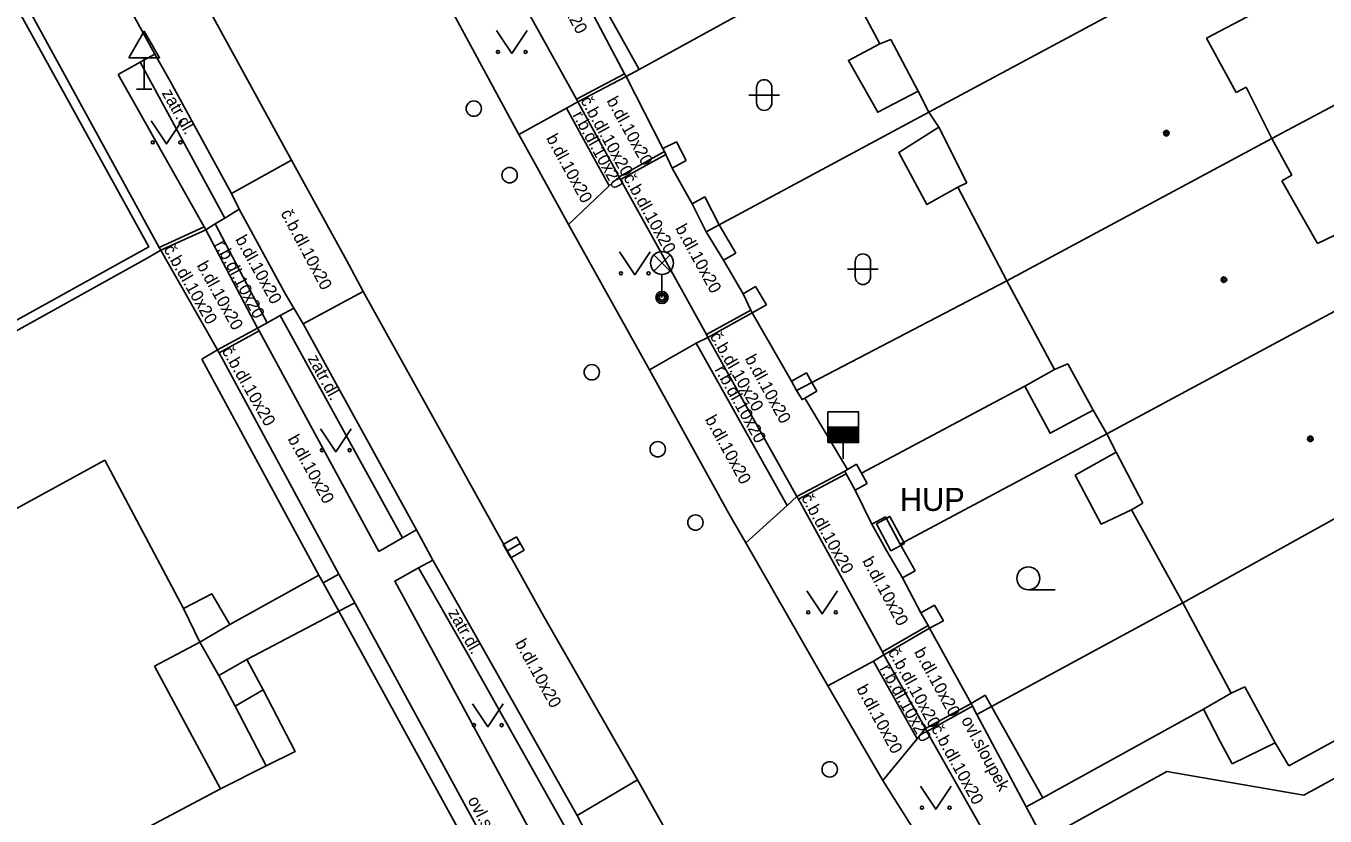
# Model space of a CAD drawing. Extents: x -600309 to -598967, y -1161267 to -1160292.
# Drawn here: x -599896.57 to -599854.19, y -1160537.59 to -1160511.82 of the extents above; entities that cross this region are included whole.
import ezdxf

# ---------------------------------------------------------------- set-up
doc = ezdxf.new("R2010")
doc.units = 0
for name, color, linetype in [('Level 10', 7, 'Continuous'), ('Level 11', 7, 'Continuous'), ('Level 24', 7, 'Continuous'), ('Level 27', 7, 'Continuous'), ('Level 28', 7, 'Continuous'), ('Level 33', 7, 'Continuous'), ('Level 34', 7, 'Continuous'), ('Level 36', 7, 'Continuous'), ('Level 39', 7, 'Continuous'), ('Level 40', 7, 'Continuous'), ('Level 42', 7, 'Continuous'), ('Level 5', 7, 'Continuous'), ('Level 51', 7, 'Continuous'), ('Level 7', 7, 'Continuous'), ('Level 8', 7, 'Continuous')]:
    doc.layers.add(name, color=color, linetype=linetype)

msp = doc.modelspace()

# ---------------------------------------------------------------- linework, layer by layer
at = {"layer": 'Level 10'}
for points in [[(-599895.97, -1160506.17), (-599892.36, -1160512.74), (-599891.86, -1160513.62), (-599889.86, -1160517.29)], [(-599883.06, -1160510.61), (-599880.49, -1160515.36), (-599879.89, -1160516.44), (-599878.87, -1160518.3), (-599876.23, -1160523.04), (-599873.64, -1160527.73)], [(-599887.91, -1160516.2), (-599889.86, -1160517.29)], [(-599887.91, -1160516.2), (-599886.03, -1160519.6), (-599885.57, -1160520.48)], [(-599885.57, -1160520.48), (-599887.53, -1160521.54)], [(-599887.53, -1160521.54), (-599883.83, -1160528.26), (-599883.3, -1160529.25), (-599881.69, -1160532.08), (-599878.59, -1160537.58)], [(-599873.09, -1160528.68), (-599873.64, -1160527.73)], [(-599860.95, -1160547.85), (-599862.92, -1160545.08), (-599865.55, -1160541.29), (-599866.34, -1160540.03), (-599866.88, -1160539.2), (-599868.62, -1160536.43), (-599869.23, -1160535.39), (-599870.41, -1160533.35), (-599873.09, -1160528.68)], [(-599876.62, -1160536.41), (-599878.59, -1160537.58)], [(-599876.62, -1160536.41), (-599875.2, -1160538.95), (-599874.54, -1160540.02)]]:
    msp.add_lwpolyline(points, dxfattribs=at)
at = {"layer": 'Level 11'}
for points in [[(-599894.52, -1160504.12), (-599890.4, -1160511.66), (-599887.91, -1160516.2)], [(-599881.46, -1160509.07), (-599881.41, -1160509.16), (-599878.61, -1160514.21), (-599878.56, -1160514.3)], [(-599867.46, -1160513.95), (-599868.78, -1160514.64), (-599869.74, -1160512.95), (-599868.71, -1160512.4099)], [(-599892.36, -1160512.74), (-599892.84, -1160513.01), (-599893.56, -1160513.41)], [(-599892.84, -1160513.01), (-599890.08, -1160518.09)], [(-599893.56, -1160513.41), (-599890.75, -1160518.38), (-599890.7, -1160518.47)], [(-599877.04, -1160513.38), (-599878.61, -1160514.21)], [(-599876.99, -1160513.47), (-599878.56, -1160514.3)], [(-599878.56, -1160514.3), (-599878.94, -1160514.5)], [(-599878.56, -1160514.3), (-599877.22, -1160516.74)], [(-599878.94, -1160514.5), (-599880.49, -1160515.36)], [(-599878.94, -1160514.5), (-599877.54, -1160517.04)], [(-599866.17, -1160517.08), (-599867.18, -1160517.65), (-599868.09, -1160515.95), (-599866.79, -1160515.13)], [(-599875.74, -1160515.92), (-599877.22, -1160516.74)], [(-599875.7, -1160516.02), (-599877.17, -1160516.83)], [(-599877.54, -1160517.04), (-599877.22, -1160516.74), (-599877.17, -1160516.83), (-599874.37, -1160521.89), (-599874.32, -1160521.98)], [(-599889.86, -1160517.29), (-599889.61, -1160517.8)], [(-599878.87, -1160518.3), (-599877.54, -1160517.04)], [(-599890.7, -1160518.47), (-599890.4, -1160518.28), (-599890.08, -1160518.09), (-599889.61, -1160517.8)], [(-599889.61, -1160517.8), (-599888.1, -1160520.57), (-599887.83, -1160521.03)], [(-599890.75, -1160518.38), (-599892.22, -1160519.05)], [(-599890.7, -1160518.47), (-599892.17, -1160519.14)], [(-599890.7, -1160518.47), (-599889.01, -1160521.68)], [(-599890.4, -1160518.28), (-599888.7, -1160521.51)], [(-599885.57, -1160520.48), (-599879.67, -1160531.08), (-599876.62, -1160536.41)], [(-599885.06, -1160528.96), (-599888.96, -1160521.77), (-599889.01, -1160521.68), (-599888.7, -1160521.51), (-599888.27, -1160521.27), (-599887.83, -1160521.03)], [(-599887.83, -1160521.03), (-599887.53, -1160521.54)], [(-599872.92, -1160521.09), (-599874.37, -1160521.89)], [(-599872.88, -1160521.18), (-599874.32, -1160521.98)], [(-599884.28, -1160528.52), (-599888.27, -1160521.27)], [(-599889.01, -1160521.68), (-599890.32, -1160522.39)], [(-599888.96, -1160521.77), (-599890.27, -1160522.48)], [(-599876.23, -1160523.04), (-599874.7, -1160522.17), (-599874.32, -1160521.98)], [(-599871.42, -1160527.17), (-599874.32, -1160521.98)], [(-599871.74, -1160527.46), (-599874.7, -1160522.17)], [(-599861.75, -1160524.35), (-599863.1599, -1160525.11), (-599863.98, -1160523.57), (-599863.02, -1160523.03)], [(-599863.98, -1160523.57), (-599869.31, -1160526.41)], [(-599860.5, -1160527.61), (-599861.49, -1160528.07), (-599862.34, -1160526.4699), (-599861, -1160525.73)], [(-599869.86, -1160526.34), (-599871.42, -1160527.17)], [(-599869.81, -1160526.43), (-599871.37, -1160527.26)], [(-599871.42, -1160527.17), (-599871.74, -1160527.46), (-599873.09, -1160528.68)], [(-599871.42, -1160527.17), (-599871.37, -1160527.26), (-599868.63, -1160532.24), (-599868.58, -1160532.33), (-599868.92, -1160532.54), (-599870.41, -1160533.35)], [(-599885.06, -1160528.96), (-599884.28, -1160528.52), (-599883.83, -1160528.26)], [(-599879.66, -1160538.92), (-599879.71, -1160538.84), (-599884.54, -1160529.93), (-599883.76, -1160529.5), (-599883.3, -1160529.25)], [(-599883.76, -1160529.5), (-599882.14, -1160532.34), (-599879.05, -1160537.83), (-599878.77, -1160538.37)], [(-599889.92, -1160531.35), (-599887.01, -1160529.74)], [(-599886.87, -1160529.99), (-599886.36, -1160530.91)], [(-599859.35, -1160536.14), (-599854.88, -1160536.91), (-599841.95, -1160529.85)], [(-599889.92, -1160531.35), (-599890.5, -1160530.35), (-599891.43, -1160530.82)], [(-599886.36, -1160530.91), (-599889.36, -1160532.49)], [(-599890.9, -1160531.92), (-599889.92, -1160531.35)], [(-599867.14, -1160531.38), (-599868.63, -1160532.24)], [(-599867.09, -1160531.47), (-599868.58, -1160532.33)], [(-599890.28, -1160533.01), (-599890.9, -1160531.92)], [(-599889.36, -1160532.49), (-599890.28, -1160533.01)], [(-599889.36, -1160532.49), (-599888.83, -1160533.48)], [(-599867.5, -1160535.07), (-599868.92, -1160532.54)], [(-599867.23, -1160534.74), (-599868.58, -1160532.33)], [(-599889.74, -1160534.01), (-599890.28, -1160533.01)], [(-599888.83, -1160533.48), (-599889.74, -1160534.01)], [(-599888.83, -1160533.48), (-599887.79, -1160535.49), (-599888.73, -1160535.95)], [(-599857.25, -1160533.59), (-599858.1599, -1160534.11)], [(-599888.73, -1160535.95), (-599889.74, -1160534.01)], [(-599865.74, -1160533.92), (-599867.23, -1160534.74)], [(-599867.18, -1160534.83), (-599865.69, -1160534.01)], [(-599863.4, -1160537), (-599858.16, -1160534.11)], [(-599858.16, -1160534.11), (-599857.6, -1160535.18), (-599857.22, -1160535.89)], [(-599867.5, -1160535.07), (-599867.23, -1160534.74), (-599867.18, -1160534.83), (-599865.25, -1160538.25)], [(-599868.62, -1160536.43), (-599867.5, -1160535.07)], [(-599857.2199, -1160535.89), (-599855.82, -1160535.2)], [(-599890.2199, -1160536.71), (-599888.73, -1160535.95)], [(-599862.81, -1160538.05), (-599859.35, -1160536.14)], [(-599878.59, -1160537.58), (-599878.32, -1160538.1), (-599877.18, -1160540.05), (-599876.79, -1160540.67)]]:
    msp.add_lwpolyline(points, dxfattribs=at)
at = {"layer": 'Level 24'}
msp.add_lwpolyline([(-599868.8278, -1160528.0592), (-599868.3519, -1160528.9387), (-599867.9122, -1160528.7008), (-599868.3881, -1160527.8213)], close=True, dxfattribs=at)
at = {"layer": 'Level 27'}
msp.add_line((-599880.4437, -1160528.7046), (-599880.8763, -1160528.9554), dxfattribs=at)
msp.add_lwpolyline([(-599880.5691, -1160528.4883), (-599881.0017, -1160528.7391), (-599880.7509, -1160529.1717), (-599880.3183, -1160528.9209)], close=True, dxfattribs=at)
at = {"layer": 'Level 28'}
for p, q in [((-599870.41, -1160524.91), (-599869.41, -1160524.91)), ((-599870.41, -1160524.96), (-599869.41, -1160524.96)), ((-599870.41, -1160525.01), (-599869.41, -1160525.01)), ((-599870.41, -1160525.06), (-599869.41, -1160525.06)), ((-599870.41, -1160525.11), (-599869.41, -1160525.11)), ((-599870.41, -1160525.16), (-599869.41, -1160525.16)), ((-599870.41, -1160525.21), (-599869.41, -1160525.21)), ((-599870.41, -1160525.26), (-599869.41, -1160525.26)), ((-599870.41, -1160525.31), (-599869.41, -1160525.31)), ((-599870.41, -1160525.36), (-599869.41, -1160525.36)), ((-599869.91, -1160525.41), (-599869.91, -1160525.94))]:
    msp.add_line(p, q, dxfattribs=at)
msp.add_lwpolyline([(-599870.41, -1160525.41), (-599869.41, -1160525.41), (-599869.41, -1160524.41), (-599870.41, -1160524.41)], close=True, dxfattribs=at)
for centre in [(-599881.96, -1160514.52), (-599880.79, -1160516.69), (-599878.11, -1160523.12), (-599875.96, -1160525.63), (-599874.73, -1160528.02), (-599870.35, -1160536.07)]:
    msp.add_circle(centre, 0.25, dxfattribs=at)
at = {"layer": 'Level 33'}
for p, q in [((-599876.085, -1160519.82), (-599875.555, -1160519.29)), ((-599876.085, -1160519.29), (-599875.555, -1160519.82)), ((-599875.82, -1160519.93), (-599875.82, -1160520.68))]:
    msp.add_line(p, q, dxfattribs=at)
for centre, radius in [((-599875.82, -1160519.555), 0.375), ((-599875.82, -1160520.68), 0.2), ((-599875.82, -1160520.68), 0.1445), ((-599875.82, -1160520.68), 0.0876)]:
    msp.add_circle(centre, radius, dxfattribs=at)
at = {"layer": 'Level 34'}
for p, q in [((-599892.71, -1160512.862), (-599892.71, -1160513.88)), ((-599892.96, -1160513.88), (-599892.46, -1160513.88))]:
    msp.add_line(p, q, dxfattribs=at)
msp.add_lwpolyline([(-599893.21, -1160512.862), (-599892.21, -1160512.862), (-599892.71, -1160511.996)], close=True, dxfattribs=at)
at = {"layer": 'Level 36'}
for p, q in [((-599872.736, -1160513.826), (-599872.736, -1160514.326)), ((-599872.236, -1160513.826), (-599872.236, -1160514.326)), ((-599872.986, -1160514.076), (-599871.986, -1160514.076)), ((-599869.766, -1160519.756), (-599868.766, -1160519.756)), ((-599869.516, -1160519.506), (-599869.516, -1160520.006)), ((-599869.016, -1160519.506), (-599869.016, -1160520.006)), ((-599863.87, -1160530.215), (-599862.995, -1160530.215))]:
    msp.add_line(p, q, dxfattribs=at)
for points in [[(-599881.22, -1160511.97), (-599880.72, -1160512.72), (-599880.22, -1160511.97)], [(-599892.48, -1160514.92), (-599891.98, -1160515.67), (-599891.48, -1160514.92)], [(-599877.21, -1160519.19), (-599876.71, -1160519.94), (-599876.21, -1160519.19)], [(-599886.96, -1160524.96), (-599886.46, -1160525.71), (-599885.96, -1160524.96)], [(-599871.1, -1160530.25), (-599870.6, -1160531), (-599870.1, -1160530.25)], [(-599882, -1160533.93), (-599881.5, -1160534.68), (-599881, -1160533.93)], [(-599867.39, -1160536.62), (-599866.89, -1160537.37), (-599866.39, -1160536.62)]]:
    msp.add_lwpolyline(points, dxfattribs=at)
for centre, radius in [((-599881.1702, -1160512.6698), 0.05), ((-599880.2708, -1160512.6698), 0.05), ((-599892.4302, -1160515.6198), 0.05), ((-599891.5308, -1160515.6198), 0.05), ((-599877.1602, -1160519.8898), 0.05), ((-599876.2608, -1160519.8898), 0.05), ((-599886.9102, -1160525.6598), 0.05), ((-599886.0108, -1160525.6598), 0.05), ((-599863.8701, -1160529.8399), 0.375), ((-599871.0502, -1160530.9498), 0.05), ((-599870.1508, -1160530.9498), 0.05), ((-599881.9502, -1160534.6298), 0.05), ((-599881.0508, -1160534.6298), 0.05), ((-599867.3402, -1160537.3198), 0.05), ((-599866.4408, -1160537.3198), 0.05)]:
    msp.add_circle(centre, radius, dxfattribs=at)
for centre, start, end in [((-599872.4857, -1160513.8263), 0, 180), ((-599872.4857, -1160514.3263), 180, 0), ((-599869.2657, -1160519.5063), 0, 180), ((-599869.2657, -1160520.0063), 180, 0)]:
    msp.add_arc(centre, 0.25, start, end, dxfattribs=at)
at = {"layer": 'Level 39'}
for centre, radius in [((-599859.37, -1160515.32), 0.09), ((-599859.37, -1160515.32), 0.0398), ((-599857.49, -1160520.1), 0.09), ((-599857.49, -1160520.1), 0.0398), ((-599854.67, -1160525.29), 0.09), ((-599854.67, -1160525.29), 0.0398)]:
    msp.add_circle(centre, radius, dxfattribs=at)
at = {"layer": 'Level 5'}
for points in [[(-599856.9, -1160509.14), (-599867.12, -1160514.63)], [(-599868.71, -1160512.4099), (-599870.15, -1160509.71)], [(-599855.84, -1160511.06), (-599858.06, -1160512.2199)], [(-599868.36, -1160512.26), (-599868.71, -1160512.4099)], [(-599867.46, -1160513.95), (-599868.36, -1160512.26)], [(-599858.06, -1160512.2199), (-599857.09, -1160513.99)], [(-599867.12, -1160514.63), (-599867.46, -1160513.95)], [(-599857.09, -1160513.99), (-599856.77, -1160513.82)], [(-599856.77, -1160513.82), (-599855.93, -1160515.49)], [(-599866.79, -1160515.13), (-599867.12, -1160514.63)], [(-599865.88, -1160516.94), (-599866.79, -1160515.13)], [(-599855.93, -1160515.49), (-599864.57, -1160520.14)], [(-599855.93, -1160515.49), (-599855.28, -1160516.69)], [(-599866.17, -1160517.08), (-599865.88, -1160516.94)], [(-599855.28, -1160516.69), (-599855.6, -1160516.88)], [(-599855.6, -1160516.88), (-599854.44, -1160518.92)], [(-599864.57, -1160520.14), (-599866.17, -1160517.08)], [(-599854.44, -1160518.92), (-599852.18, -1160517.83)], [(-599851.1599, -1160519.67), (-599861.31, -1160525.13)], [(-599863.02, -1160523.03), (-599864.57, -1160520.14)], [(-599862.58, -1160522.84), (-599863.02, -1160523.03)], [(-599861.75, -1160524.35), (-599862.58, -1160522.84)], [(-599861.31, -1160525.13), (-599861.75, -1160524.35)], [(-599861, -1160525.73), (-599861.31, -1160525.13)], [(-599860.14, -1160527.39), (-599861, -1160525.73)], [(-599899.17, -1160528.81), (-599893.99, -1160525.99)], [(-599893.99, -1160525.99), (-599891.43, -1160530.82)], [(-599850.26, -1160525.89), (-599858.83, -1160530.64)], [(-599860.5, -1160527.61), (-599860.14, -1160527.39)], [(-599858.83, -1160530.64), (-599860.5, -1160527.61)], [(-599845.3, -1160530.45), (-599855.37, -1160535.96)], [(-599891.43, -1160530.82), (-599890.9, -1160531.92)], [(-599857.25, -1160533.59), (-599858.83, -1160530.64)], [(-599890.9, -1160531.92), (-599892.37, -1160532.7)], [(-599892.37, -1160532.7), (-599890.2199, -1160536.71)], [(-599856.81, -1160533.38), (-599857.25, -1160533.59)], [(-599855.82, -1160535.2), (-599856.81, -1160533.38)], [(-599855.37, -1160535.96), (-599855.82, -1160535.2)], [(-599890.2199, -1160536.71), (-599897.57, -1160540.6)]]:
    msp.add_lwpolyline(points, dxfattribs=at)
at = {"layer": 'Level 51'}
msp.add_lwpolyline([(-599827.32, -1160500.31), (-599851.12, -1160512.94), (-599855.93, -1160515.49)], dxfattribs=at)
at = {"layer": 'Level 7'}
for points in [[(-599876.57, -1160513.24), (-599878.55, -1160509.67), (-599879.17, -1160508.55), (-599879.47, -1160508.01)], [(-599898.19, -1160508.83), (-599892.56, -1160519.03), (-599897.94, -1160522.01), (-599897.87, -1160522.14)], [(-599892.17, -1160519.14), (-599892.22, -1160519.05), (-599897.95, -1160508.59)], [(-599870.15, -1160509.71), (-599876.57, -1160513.24)], [(-599878.9, -1160509.86), (-599877.04, -1160513.38), (-599876.99, -1160513.47)], [(-599876.57, -1160513.24), (-599876.99, -1160513.47)], [(-599873.95, -1160518.31), (-599867.12, -1160514.63)], [(-599875.79, -1160515.82), (-599875.35, -1160515.6)], [(-599875.35, -1160515.6), (-599875.03, -1160516.21)], [(-599875.79, -1160515.82), (-599875.74, -1160515.92), (-599875.7, -1160516.02), (-599875.49, -1160516.46)], [(-599875.49, -1160516.46), (-599875.03, -1160516.21)], [(-599874.84, -1160517.62), (-599874.42, -1160517.4)], [(-599873.81, -1160519.46), (-599874.38, -1160518.54), (-599874.84, -1160517.62)], [(-599873.95, -1160518.31), (-599874.42, -1160517.4)], [(-599874.38, -1160518.54), (-599873.95, -1160518.31)], [(-599873.41, -1160519.23), (-599873.95, -1160518.31)], [(-599892.61, -1160519.4), (-599897.79, -1160522.27), (-599897.87, -1160522.14)], [(-599892.17, -1160519.14), (-599892.61, -1160519.4)], [(-599873.81, -1160519.46), (-599873.41, -1160519.23)], [(-599873.17, -1160520.56), (-599872.77, -1160520.32)], [(-599872.41, -1160520.92), (-599872.77, -1160520.32)], [(-599870.93, -1160523.45), (-599864.57, -1160520.14)], [(-599873.17, -1160520.56), (-599872.92, -1160521.09), (-599872.88, -1160521.18)], [(-599872.88, -1160521.18), (-599872.41, -1160520.92)], [(-599890.32, -1160522.39), (-599890.83, -1160522.69)], [(-599886.36, -1160529.7), (-599890.27, -1160522.48), (-599890.32, -1160522.39)], [(-599890.83, -1160522.69), (-599887.01, -1160529.74), (-599886.87, -1160529.99)], [(-599871.6, -1160523.41), (-599871.11, -1160523.14)], [(-599870.93, -1160523.45), (-599871.11, -1160523.14)], [(-599871.16, -1160523.96), (-599871.25, -1160524.01), (-599871.43, -1160523.71), (-599871.6, -1160523.41)], [(-599871.43, -1160523.71), (-599870.93, -1160523.45)], [(-599870.77, -1160523.74), (-599870.93, -1160523.45)], [(-599871.16, -1160523.96), (-599870.77, -1160523.74)], [(-599868.05, -1160528.72), (-599861.31, -1160525.13)], [(-599869.77, -1160526.29), (-599869.47, -1160526.12)], [(-599869.13, -1160526.75), (-599869.31, -1160526.41), (-599869.47, -1160526.12)], [(-599869.52, -1160526.96), (-599869.81, -1160526.43), (-599869.86, -1160526.34), (-599869.77, -1160526.29)], [(-599869.52, -1160526.96), (-599869.13, -1160526.75)], [(-599868.98, -1160528.07), (-599868.53, -1160527.83)], [(-599868.05, -1160528.72), (-599868.53, -1160527.83)], [(-599867.98, -1160529.82), (-599868.49, -1160528.95), (-599868.98, -1160528.07)], [(-599867.56, -1160529.59), (-599868.05, -1160528.72)], [(-599867.98, -1160529.82), (-599867.56, -1160529.59)], [(-599886.87, -1160529.99), (-599886.36, -1160529.7)], [(-599885.84, -1160530.64), (-599886.36, -1160530.91)], [(-599886.36, -1160530.91), (-599881.57, -1160539.65)], [(-599880.91, -1160539.68), (-599880.96, -1160539.6), (-599881.09, -1160539.36), (-599885.84, -1160530.64)], [(-599867.38, -1160530.96), (-599866.93, -1160530.72)], [(-599866.64, -1160531.23), (-599866.93, -1160530.72)], [(-599865.07, -1160534.02), (-599858.83, -1160530.64)], [(-599867.38, -1160530.96), (-599867.14, -1160531.38), (-599867.09, -1160531.47)], [(-599867.09, -1160531.47), (-599866.64, -1160531.23)], [(-599865.74, -1160533.92), (-599865.28, -1160533.65)], [(-599865.07, -1160534.02), (-599865.28, -1160533.65)], [(-599865.74, -1160533.92), (-599865.69, -1160534.01), (-599865.55, -1160534.28), (-599863.94, -1160537.29)], [(-599865.55, -1160534.28), (-599865.07, -1160534.02)], [(-599863.4, -1160537), (-599865.07, -1160534.02)], [(-599863.94, -1160537.29), (-599863.4, -1160537)]]:
    msp.add_lwpolyline(points, dxfattribs=at)
at = {"layer": 'Level 8'}
for points in [[(-599876.99, -1160513.47), (-599875.79, -1160515.82)], [(-599875.49, -1160516.46), (-599874.84, -1160517.62)], [(-599892.17, -1160519.14), (-599892, -1160519.43), (-599890.32, -1160522.39)], [(-599873.81, -1160519.46), (-599873.17, -1160520.56)], [(-599872.88, -1160521.18), (-599871.6, -1160523.41)], [(-599871.16, -1160523.96), (-599869.77, -1160526.29)], [(-599869.52, -1160526.96), (-599868.98, -1160528.07)], [(-599885.84, -1160530.64), (-599886.36, -1160529.7)], [(-599867.98, -1160529.82), (-599867.38, -1160530.96)], [(-599867.09, -1160531.47), (-599865.74, -1160533.92)], [(-599863.94, -1160537.29), (-599863.38, -1160538.36)]]:
    msp.add_lwpolyline(points, dxfattribs=at)

# ---------------------------------------------------------------- texts
at = {"layer": 'Level 40'}
for s, height, rotation, p in [('b.dl.10x20', 0.4, 298.8736, (-599879.77, -1160509.96)), ('zatr.dl.', 0.4, 299.60445, (-599892.15, -1160514.01)), ('č.b.dl.10x20', 0.399954, 299, (-599878.49, -1160514.25)), ('b.dl.10x20', 0.4, 299, (-599877.64, -1160514.26)), ('r.b.dl.10x20', 0.400002, 299.00808, (-599878.75, -1160514.73)), ('b.dl.10x20', 0.4, 298.8736, (-599879.61, -1160515.48)), ('č.b.dl.10x20', 0.399948, 299, (-599877.09, -1160516.77)), ('č.b.dl.10x20', 0.399972, 298.09539, (-599888.27, -1160517.93)), ('b.dl.10x20', 0.4, 299.14807, (-599889.75, -1160518.78)), ('b.dl.10x20', 0.4, 298.8736, (-599875.4, -1160518.42)), ('č.b.dl.10x20', 0.399972, 300, (-599892.09, -1160519.1)), ('r.b.dl.10x20', 0.400002, 298, (-599890.42, -1160518.94)), ('b.dl.10x20', 0.4, 299.14807, (-599891.01, -1160519.63)), ('č.b.dl.10x20', 0.399942, 300, (-599874.27, -1160521.94)), ('č.b.dl.10x20', 0.399972, 300, (-599890.19, -1160522.42)), ('zatr.dl.', 0.4, 298.83697, (-599887.39, -1160522.67)), ('b.dl.10x20', 0.4, 298.8736, (-599873.13, -1160522.67)), ('r.b.dl.10x20', 0.400002, 299.19501, (-599874.11, -1160523.03)), ('b.dl.10x20', 0.4, 298.8736, (-599874.43, -1160524.65)), ('b.dl.10x20', 0.4, 299.14807, (-599888.04, -1160525.29)), ('č.b.dl.10x20', 0.399936, 299, (-599871.29, -1160527.21)), ('b.dl.10x20', 0.4, 298.8736, (-599869.3, -1160529.27)), ('zatr.dl.', 0.4, 299.63575, (-599882.81, -1160530.96)), ('b.dl.10x20', 0.4, 299.14807, (-599880.63, -1160531.95)), ('č.b.dl.10x20', 0.39993, 299, (-599868.46, -1160532.24)), ('b.dl.10x20', 0.4, 299, (-599867.61, -1160532.24)), ('r.b.dl.10x20', 0.400002, 299.25607, (-599868.73, -1160532.78)), ('b.dl.10x20', 0.4, 298.8736, (-599869.49, -1160533.44)), ('č.b.dl.10x20', 0.399924, 299, (-599867.05, -1160534.74))]:
    msp.add_text(s, height=height, rotation=rotation, dxfattribs=at).set_placement(p)
at = {"layer": 'Level 42'}
msp.add_text('HUP', height=0.75, dxfattribs=at).set_placement((-599868.06, -1160527.64))
msp.add_text('HUP', height=0.75, dxfattribs=at).set_placement((-599868.06, -1160527.64))
for p in [(-599866.07, -1160534.46), (-599882.17, -1160537.07)]:
    msp.add_text('ovl.sloupek', height=0.400002, rotation=298.10777, dxfattribs=at).set_placement(p)

doc.saveas('drawing.dxf')
